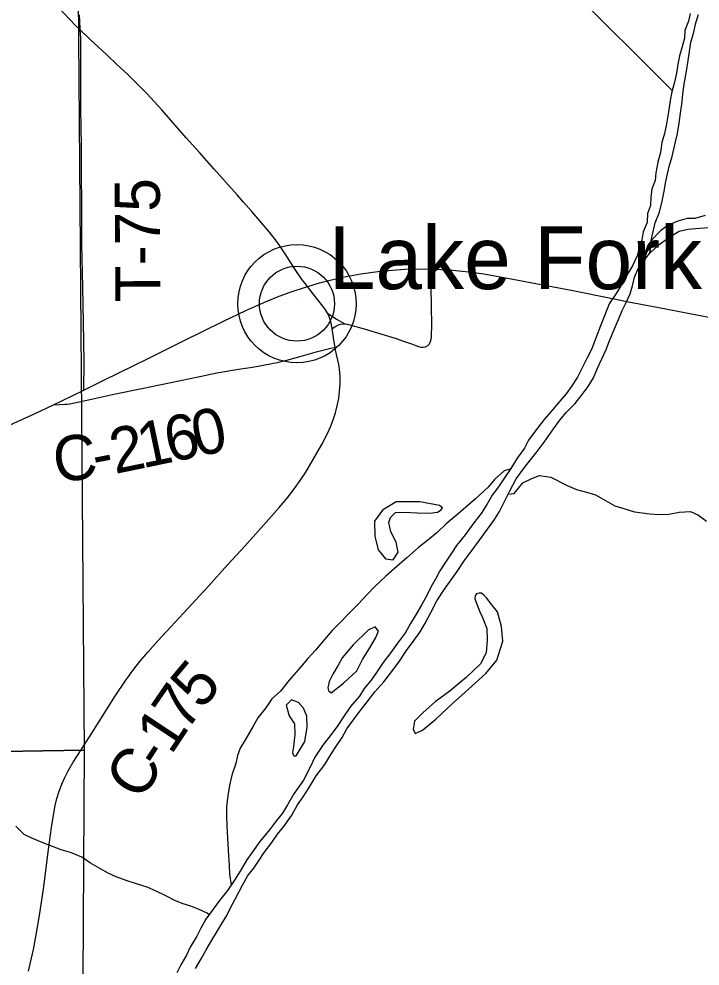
# Model space of a CAD drawing. Extents: x 1874609 to 2204689, y 815661 to 1281160.
# Drawn here: x 2065963 to 2070486, y 997204 to 1003496 of the extents above; entities that cross this region are included whole.
import ezdxf

# ---------------------------------------------------------------- set-up
doc = ezdxf.new("R2010")
doc.units = 0
for name, color, linetype in [('GM_X_County_Road', 7, 'Continuous'), ('GM_X_County_Road_Text', 7, 'Continuous'), ('GM_X_Major_River', 7, 'Continuous'), ('GM_X_Minor_Lake', 7, 'Continuous'), ('GM_X_Minor_River', 7, 'Continuous'), ('GM_X_Section', 7, 'Continuous'), ('GM_X_State_Route', 7, 'Continuous'), ('GM_X_Township_Road', 7, 'Continuous'), ('GM_X_Township_Road_Text', 7, 'Continuous'), ('GM_X_Unincorporated', 7, 'Continuous'), ('GM_X_Unincorporated_Location', 7, 'Continuous'), ('GM_X_Unincorporated_Text', 7, 'Continuous')]:
    doc.layers.add(name, color=color, linetype=linetype)

msp = doc.modelspace()

# ---------------------------------------------------------------- linework, layer by layer
at = {"layer": 'GM_X_County_Road'}
for points in [[(2066369.5, 1003424.8), (2066339.1, 1003453.7), (2066259.4, 1003536.3), (2066158.5, 1003644.1), (2066102.4, 1003704), (2065969.4, 1003848.9), (2065902, 1003920.6), (2065898.4, 1003924.3)], [(2067879.3, 1001719.2), (2067840, 1001770.7), (2067793.1, 1001838.1), (2067731.4, 1001934.9), (2067695.5, 1001989.5), (2067666.7, 1002029.1), (2067626, 1002080.2), (2067573.5, 1002142.9), (2067509, 1002216.9), (2067454.7, 1002278.3), (2067411.3, 1002327.5), (2067335.1, 1002413.3), (2067258.9, 1002498.9), (2067161.3, 1002609.1), (2067074.2, 1002707.2), (2066911.4, 1002891.5), (2066812.1, 1003000.6), (2066755.4, 1003059.6), (2066684.8, 1003128), (2066612.1, 1003194.1), (2066547.9, 1003255.1), (2066487.8, 1003312.2), (2066436.6, 1003360.9), (2066369.5, 1003424.8)], [(2068125.7, 1001471), (2068128.9, 1001470.8), (2068144.8, 1001468.2), (2068160.7, 1001464.4), (2068255.4, 1001437.3), (2068350.2, 1001408.4), (2068460.6, 1001374.6), (2068523.1, 1001354), (2068570, 1001338.2), (2068615.7, 1001320.6), (2068631.6, 1001316.4), (2068647.7, 1001315), (2068663.4, 1001318.5), (2068677.3, 1001326.5), (2068688.5, 1001338.6), (2068695.8, 1001353.2), (2068700, 1001369.2), (2068702.2, 1001385.5), (2068703, 1001402.2), (2068703.6, 1001451.8), (2068702.1, 1001600.5), (2068698.5, 1001798.7), (2068697.9, 1001834.1)], [(2068011.7, 1001541), (2067999.2, 1001562.9), (2067980.5, 1001589.3), (2067939.6, 1001640.6), (2067879.7, 1001718.6), (2067879.3, 1001719.2)], [(2068041.9, 1001440.9), (2068041.7, 1001442.3), (2068035.6, 1001474.3), (2068027.3, 1001505.5), (2068021.8, 1001520.5), (2068015.2, 1001535), (2068011.7, 1001541)], [(2068011.7, 1001541), (2068045.3, 1001519.1), (2068075.5, 1001499.4), (2068106.9, 1001481.6), (2068125.7, 1001471)], [(2068041.9, 1001440.9), (2068067, 1001454.9), (2068081.3, 1001462.8), (2068096.6, 1001468.5), (2068112.7, 1001471.4), (2068125.7, 1001471)], [(2068061.7, 1001316.3), (2068053.6, 1001361.4), (2068041.9, 1001440.9)], [(2066027.1, 997169.9), (2066058.8, 997313.9), (2066077.4, 997410.5), (2066099.1, 997539.8), (2066120.4, 997685.8), (2066131.3, 997767), (2066155.2, 997945.6), (2066165.9, 998026.9), (2066178.8, 998124.5), (2066191.1, 998205.7), (2066203.7, 998270.3), (2066215.4, 998318.3), (2066229.9, 998365.7), (2066247.4, 998412), (2066267.7, 998457.2), (2066290.4, 998501.1), (2066323.3, 998558), (2066375.4, 998641.7), (2066446.1, 998752.4), (2066604.9, 999001.2), (2066668.9, 999096.7), (2066726.1, 999176.5), (2066766.2, 999228.1), (2066819.5, 999290.5), (2066885.4, 999363.8), (2066974.5, 999460.2), (2067107.7, 999605.1), (2067218.4, 999726.2), (2067350.7, 999872.1), (2067461.6, 999993), (2067571.4, 1000114.8), (2067690.6, 1000250.1), (2067743.2, 1000312.8), (2067793.2, 1000377.6), (2067831.2, 1000430.8), (2067866.9, 1000485.7), (2067917.5, 1000569.9), (2067973.7, 1000669.9), (2068011.2, 1000742.7), (2068031.6, 1000787.2), (2068049.5, 1000832.7), (2068064.4, 1000879.2), (2068076.5, 1000926.5), (2068085.8, 1000974.5), (2068092.4, 1001022.9), (2068096, 1001071.7), (2068095.8, 1001120.4), (2068091.5, 1001168.8), (2068086.4, 1001200.8), (2068065.3, 1001296.5), (2068061.7, 1001316.3)], [(2066191.9, 1000932.8), (2066267.3, 1000936.4), (2066283.6, 1000937.2), (2066299.8, 1000939.4), (2066332, 1000945.2), (2066443.9, 1000969.5), (2066603.6, 1001004.7), (2066779.8, 1001042), (2067164.3, 1001121.9), (2067276.5, 1001144.8), (2067421.6, 1001170.1), (2067497.1, 1001181.5), (2067550.7, 1001190.6), (2067596.6, 1001198.3), (2067676.8, 1001213.6), (2067727, 1001224.6), (2067820.8, 1001251.6), (2067945.9, 1001286), (2068024.8, 1001306.6), (2068061.7, 1001316.3)]]:
    msp.add_lwpolyline(points, dxfattribs=at)
at = {"layer": 'GM_X_Major_River'}
for points in [[(2070420.8, 1003532.8), (2070408.6, 1003480.8), (2070384.2, 1003418.8), (2070381.9, 1003368.7), (2070363.6, 1003304.7), (2070349.3, 1003250.7), (2070339, 1003196.6), (2070328.7, 1003136.6), (2070316.3, 1003076.5), (2070298, 1003012.5), (2070287.6, 1002954.5), (2070279.3, 1002892.4), (2070269, 1002840.4), (2070260.7, 1002786.3), (2070250.5, 1002736.3), (2070232.1, 1002676.3), (2070221.8, 1002610.2), (2070205.4, 1002544.2), (2070193, 1002474.1), (2070186.7, 1002424.1), (2070166.4, 1002368.1), (2070158.1, 1002310), (2070155.8, 1002258), (2070135.5, 1002204), (2070135.2, 1002143.9), (2070106.9, 1002081.9), (2070098.6, 1002027.9), (2070082.3, 1001975.9), (2070067.8, 1001922.5)], [(2070356.7, 1002870.7), (2070366.5, 1002944.9), (2070372.3, 1002999), (2070380.1, 1003063.1), (2070395.9, 1003149.3), (2070405.7, 1003219.4), (2070415.5, 1003279.6), (2070425.4, 1003341.7), (2070441.2, 1003399.8), (2070457.1, 1003470), (2070474.9, 1003526.2)], [(2070160.9, 1002024.8), (2070186.5, 1002141), (2070216.4, 1002213.2), (2070234.2, 1002285.4), (2070248, 1002351.6), (2070257.8, 1002415.7), (2070269.7, 1002467.8), (2070283.6, 1002523.9), (2070297.4, 1002574.1), (2070311.3, 1002630.2), (2070323.2, 1002680.3), (2070335, 1002736.4), (2070346.8, 1002804.6), (2070356.7, 1002870.7)], [(2070151.1, 1001940.6), (2070160.9, 1002024.8)], [(2070067.8, 1001922.5), (2070036, 1001856.3), (2069992.3, 1001783.9), (2069958.5, 1001723.7), (2069928.7, 1001671.5), (2069883, 1001603.2), (2069855.3, 1001534.9), (2069823.6, 1001456.7), (2069795.9, 1001382.4), (2069764.2, 1001300.2), (2069734.5, 1001239.9), (2069698.7, 1001169.7), (2069670.9, 1001117.5), (2069635.2, 1001059.2), (2069595.4, 1001005), (2069539.6, 1000938.6), (2069493.8, 1000886.3), (2069450, 1000836.1), (2069384.3, 1000749.7), (2069346.5, 1000697.4), (2069318.7, 1000645.2), (2069271, 1000578.9), (2069229.3, 1000510.6), (2069187.5, 1000448.3), (2069147.7, 1000388.1), (2069105.9, 1000331.8), (2069070.2, 1000269.6), (2069032.4, 1000211.3), (2068982.6, 1000149), (2068925, 1000068.6), (2068867.2, 999998.3), (2068835.4, 999948.1), (2068799.6, 999893.8), (2068757.9, 999829.5), (2068730.1, 999779.3), (2068698.3, 999721.1), (2068670.5, 999666.9), (2068638.7, 999606.7), (2068601, 999542.4), (2068563.2, 999480.1), (2068529.5, 999419.9), (2068475.7, 999349.6), (2068432, 999287.3), (2068380.2, 999220.9), (2068336.5, 999154.7), (2068300.7, 999102.4), (2068254.9, 999048.2), (2068223.1, 998997.9), (2068165.3, 998927.6), (2068113.6, 998853.2), (2068079.8, 998803), (2068036.1, 998742.7), (2067980.3, 998672.4), (2067928.6, 998592), (2067896.9, 998525.8), (2067851.2, 998439.5), (2067787.6, 998349), (2067745.9, 998274.8), (2067712.1, 998220.5), (2067672.3, 998170.3), (2067626.5, 998110), (2067562.8, 998031.6), (2067513.1, 997963.3), (2067475.3, 997909), (2067431.5, 997834.7), (2067393.8, 997774.5), (2067348, 997706.2), (2067294.3, 997639.8), (2067252.5, 997581.6), (2067204.8, 997515.3), (2067171, 997455), (2067143.2, 997402.8), (2067099.5, 997330.5), (2067075.7, 997276.3), (2067038, 997212), (2067012.2, 997159.8)], [(2067134.1, 997188.4), (2067171.9, 997252.6), (2067205.6, 997310.9), (2067243.4, 997377.1), (2067275.2, 997427.3), (2067307, 997481.6), (2067342.7, 997539.8), (2067370.5, 997596), (2067400.3, 997652.3), (2067447.9, 997742.6), (2067483.7, 997804.9), (2067521.5, 997855.1), (2067557.3, 997907.3), (2067591.1, 997959.6), (2067640.9, 998025.9), (2067680.7, 998080.1), (2067722.5, 998130.4), (2067774.2, 998206.7), (2067811.9, 998275), (2067849.7, 998329.2), (2067889.4, 998391.5), (2067937.2, 998467.8), (2067994.9, 998544.2), (2068034.6, 998610.5), (2068070.4, 998666.7), (2068108.2, 998723), (2068139.9, 998781.2), (2068189.7, 998847.5), (2068227.5, 998899.8), (2068275.3, 998960.1), (2068327, 999026.4), (2068384.8, 999092.7), (2068438.5, 999161.1), (2068490.2, 999229.4), (2068536, 999299.7), (2068587.7, 999370), (2068627.5, 999424.3), (2068657.3, 999478.5), (2068697, 999552.8), (2068738.7, 999631.1), (2068788.4, 999707.4), (2068832.2, 999769.7), (2068871.9, 999826), (2068919.7, 999896.3), (2068965.4, 999958.6), (2069021.1, 1000032.9), (2069074.9, 1000107.3), (2069120.6, 1000171.6), (2069154.4, 1000223.8), (2069221.9, 1000360.3), (2069263.6, 1000440.6), (2069319.3, 1000517), (2069359.1, 1000567.2), (2069404.9, 1000623.5), (2069450.6, 1000683.8), (2069512.3, 1000772.2), (2069554.1, 1000830.5), (2069595.9, 1000880.7), (2069653.7, 1000939), (2069695.5, 1000993.3), (2069743.2, 1001053.6), (2069777, 1001111.8), (2069804.8, 1001176.1), (2069832.5, 1001238.3), (2069862.3, 1001300.5), (2069886, 1001364.8), (2069911.8, 1001422.9), (2069943.5, 1001499.2), (2069969.2, 1001559.4), (2069995, 1001613.6), (2070020.8, 1001669.8), (2070036.6, 1001724), (2070050.4, 1001780.2), (2070078.1, 1001848.4), (2070151.1, 1001940.6)]]:
    msp.add_lwpolyline(points, dxfattribs=at)
at = {"layer": 'GM_X_Minor_Lake'}
for points in [[(2068756, 1000264.4), (2068623.9, 1000287.9), (2068467.8, 1000287.3), (2068376, 1000232.9), (2068324.3, 1000160.5), (2068326.7, 1000060.4), (2068347.1, 999970.3), (2068397.3, 999910.3), (2068447.4, 999902.5), (2068481.2, 999952.8), (2068466.9, 1000020.8), (2068432.6, 1000088.8), (2068418.3, 1000150.9), (2068430.2, 1000185), (2068464.1, 1000217.2), (2068524.1, 1000219.4), (2068606.2, 1000215.7), (2068692.2, 1000212)], [(2068692.2, 1000212), (2068742, 1000219), (2068767.4, 1000235.4), (2068774.7, 1000248.1), (2068756, 1000264.4)], [(2068990.8, 999644.1), (2069023.1, 999558), (2069041.3, 999520), (2069069.6, 999446), (2069072, 999369.8), (2069066.3, 999285.7), (2069026.6, 999211.4), (2068932.9, 999120.8), (2068827.3, 999032.3), (2068725.5, 998959.8), (2068647.8, 998889.3), (2068590, 998831), (2068580.2, 998778.8), (2068594.3, 998748.8), (2068642.2, 998771.1), (2068732, 998843.6), (2068841.6, 998948.2), (2068947.3, 999042.8), (2069062.9, 999147.4), (2069136.6, 999235.8), (2069176, 999362.2), (2069167.6, 999460.4), (2069141.2, 999556.5), (2069103, 999604.4), (2069066.8, 999650.4), (2069048.7, 999668.3)], [(2069048.7, 999668.3), (2069034.6, 999681.5), (2069018.3, 999681.5), (2069000.1, 999677.9), (2068992.8, 999663.3), (2068990.8, 999644.1)], [(2068034.9, 999019.3), (2068118.7, 999083.7), (2068206.4, 999166.2), (2068244.1, 999240.5), (2068291.8, 999318.8), (2068333.5, 999387.1), (2068349.3, 999429.2), (2068329.2, 999457.2), (2068281.3, 999435), (2068181.6, 999338.4), (2068108, 999252), (2068082.1, 999203.8), (2068046.4, 999143.5)], [(2068046.4, 999143.5), (2068032.6, 999112.4), (2068021.7, 999094.2), (2068018, 999072.4), (2068014.4, 999054.2), (2068018, 999034.2), (2068034.9, 999019.3)], [(2067802.5, 998601.6), (2067862.2, 998696), (2067875.8, 998790.2), (2067873.5, 998864.4), (2067853.2, 998916.4), (2067819.1, 998954.3), (2067773, 998972.2), (2067737.1, 998938), (2067757.4, 998865.9), (2067793.6, 998814), (2067793.9, 998741.8), (2067786.3, 998661.7)], [(2067786.3, 998661.7), (2067779.8, 998623.2), (2067783.4, 998608.7), (2067788.8, 998601.4), (2067802.5, 998601.6)]]:
    msp.add_lwpolyline(points, dxfattribs=at)
at = {"layer": 'GM_X_Minor_River'}
for points in [[(2070300.6, 1003021.6), (2069621, 1003701.6), (2069141.1, 1004932.6), (2069120.8, 1007162.8), (2067763.2, 1007092.5)], [(2070518.9, 1002190.1), (2070450.8, 1002169.9), (2070400.8, 1002169.7), (2070338.7, 1002153.5), (2070274.7, 1002125.3), (2070222.7, 1002089.1), (2070160.9, 1002024.8)], [(2070151.1, 1001940.6), (2070215, 1001998.9), (2070290.9, 1002053.2), (2070346.9, 1002087.4), (2070405, 1002099.6), (2070483.1, 1002105.9), (2070547.1, 1002110.1)], [(2070160.9, 1002024.8), (2070151.1, 1001940.6)], [(2069225.2, 1000504.5), (2069185.3, 1000494.4), (2069119.5, 1000436.1), (2069077.7, 1000385.8), (2068994, 1000307.3), (2068928.2, 1000251), (2068866.4, 1000196.7), (2068800.6, 1000142.3), (2068738.8, 1000084), (2068679, 1000033.6), (2068615.1, 999985.3), (2068539.4, 999916.9), (2068471.6, 999858.5), (2068399.8, 999794.1), (2068326.1, 999725.7), (2068272.3, 999669.4), (2068216.5, 999611.1), (2068158.7, 999550.8), (2068098.9, 999488.4), (2068043.1, 999434.1), (2067977.4, 999357.7), (2067931.6, 999303.4), (2067881.9, 999247.1), (2067818.1, 999174.8), (2067756.4, 999104.4), (2067698.7, 999030), (2067642.8, 998979.7), (2067603.1, 998919.4), (2067549.3, 998853.1), (2067517.6, 998796.9), (2067469.9, 998714.5), (2067432.1, 998652.3), (2067414.3, 998602.1), (2067402.5, 998550), (2067376.8, 998471.7), (2067363.1, 998415.6), (2067349.4, 998337.4), (2067341.7, 998261.2), (2067342, 998203.1), (2067344.2, 998133), (2067346.6, 998052.8), (2067355.1, 997936.6), (2067359.3, 997874.5), (2067361.6, 997816.4), (2067371.8, 997741.6)], [(2069211.5, 1000339.4), (2069252, 1000344.4), (2069309.7, 1000414.8), (2069367.6, 1000443), (2069419.6, 1000463.3), (2069495.6, 1000451.5), (2069603.9, 1000395.8), (2069664.1, 1000370), (2069732.2, 1000352.2), (2069790.3, 1000334.4), (2069858.5, 1000296.6), (2069920.7, 1000262.8), (2069978.8, 1000244.9), (2070050.9, 1000221.2), (2070100.9, 1000215.3), (2070153, 1000207.5), (2070211.1, 1000203.7), (2070279.1, 1000206), (2070347.1, 1000220.3), (2070421.1, 1000224.6), (2070475.2, 1000200.7), (2070529.4, 1000160.8)], [(2067225.2, 997543.7), (2067212.6, 997555.4), (2067158.5, 997579.2), (2067104.4, 997601), (2067052.3, 997616.9), (2067002.2, 997636.7), (2066934, 997672.5), (2066873.8, 997702.4), (2066813.7, 997728.2), (2066743.5, 997750), (2066675.4, 997771.8), (2066609.3, 997797.5), (2066555.1, 997821.4), (2066499, 997851.2), (2066436.8, 997887.1), (2066380.6, 997926.9), (2066304.4, 997958.7), (2066242.3, 997976.5), (2066186.2, 997998.3), (2066116.1, 998026.1), (2066047.9, 998053.9), (2065997.8, 998077.8), (2065941.5, 998133.7)]]:
    msp.add_lwpolyline(points, dxfattribs=at)
at = {"layer": 'GM_X_Section'}
for points in [[(2066353.2, 1003928), (2066396.8, 998639.5), (2061088.3, 998551), (2061038.7, 1003857.7)], [(2061088.3, 998551), (2066396.8, 998639.5), (2066365.3, 993312.8), (2061417, 993247.5), (2061156.8, 993244.6)]]:
    msp.add_lwpolyline(points, close=True, dxfattribs=at)
at = {"layer": 'GM_X_State_Route'}
msp.add_lwpolyline([(2065860.3, 1000779.6), (2066069.4, 1000874.3), (2066191.9, 1000932.8), (2066247, 1000959), (2066393.9, 1001031.2), (2066526.7, 1001096.4), (2066821.3, 1001240.3), (2067056, 1001357.5), (2067320.8, 1001487.8), (2067468.6, 1001558.9), (2067588.3, 1001612.6), (2067679.5, 1001649.9), (2067756.5, 1001678.3), (2067879.3, 1001719.2), (2067881, 1001719.7), (2067959.6, 1001743.2), (2068055, 1001767.8), (2068135.3, 1001785.1), (2068232.2, 1001802.3), (2068346, 1001818.1), (2068444, 1001828.2), (2068525.8, 1001833.8), (2068607.9, 1001835.7), (2068697.9, 1001834.1), (2068706.4, 1001833.9), (2068821.1, 1001828.7), (2068886.6, 1001823.8), (2068968.3, 1001814.7), (2069049.5, 1001802.5), (2069243.4, 1001767.8), (2069630, 1001693.5), (2069903.6, 1001639.6), (2070000.1, 1001620.3), (2070128.7, 1001594.5), (2070176.9, 1001585), (2070257.4, 1001569.6), (2070370.1, 1001548.2), (2070579.5, 1001508.2)], dxfattribs=at)
at = {"layer": 'GM_X_Township_Road'}
for points in [[(2066369.5, 1003424.8), (2066369, 1003433), (2066365.9, 1003523.1)], [(2066379.3, 1002328.2), (2066379.1, 1002403.9), (2066377.3, 1002649.6), (2066375.6, 1002780.7), (2066374.3, 1002895.4), (2066373.6, 1003009.9), (2066372.9, 1003107.8), (2066373, 1003237.9), (2066373, 1003367.9), (2066369.5, 1003424.8)], [(2066393.9, 1001031.2), (2066394, 1001044.5), (2066395.1, 1001208.3), (2066393.6, 1001355.8), (2066388.8, 1001601.6), (2066384.3, 1001814.5), (2066381.3, 1001994.7), (2066379.8, 1002174.9), (2066379.5, 1002256.8), (2066379.3, 1002328.2)]]:
    msp.add_lwpolyline(points, dxfattribs=at)
at = {"layer": 'GM_X_Unincorporated'}
for radius in [392.8, 249]:
    msp.add_circle((2067808.8, 1001604.7), radius, dxfattribs=at)
at = {"layer": 'GM_X_Unincorporated_Location'}
msp.add_line((2067808.8, 1001604.7), (2067808.8, 1001604.7), dxfattribs=at)

# ---------------------------------------------------------------- texts
at = {"layer": 'GM_X_County_Road_Text'}
for s, rotation, p in [('0', 11.91804, (2067144, 1000586.3)), ('6', 11.90488, (2066963.1, 1000548.2)), ('2', 11.57463, (2066599.3, 1000472.8)), ('1', 11.84322, (2066781.9, 1000510.2)), ('C', 6.98414, (2066207.9, 1000415.2)), ('-', 10.9856, (2066475.1, 1000448.7)), ('5', 50.10314, (2067174.8, 998899.8)), ('7', 55.48718, (2067074.6, 998753.5)), ('1', 56.42395, (2066973.1, 998600.6)), ('C', 56.66933, (2066769.8, 998292.3)), ('-', 56.47446, (2066905.1, 998497.9))]:
    msp.add_text(s, height=300, rotation=rotation, dxfattribs=at).set_placement(p)
at = {"layer": 'GM_X_Township_Road_Text'}
msp.add_text('T-75', height=300, rotation=90.35461, dxfattribs=at).set_placement((2066903.1, 1001614.4))
at = {"layer": 'GM_X_Unincorporated_Text'}
msp.add_text('Lake Fork', height=417, rotation=0.00001, dxfattribs=at).set_placement((2068019.9, 1001701.2))

doc.saveas('drawing.dxf')
